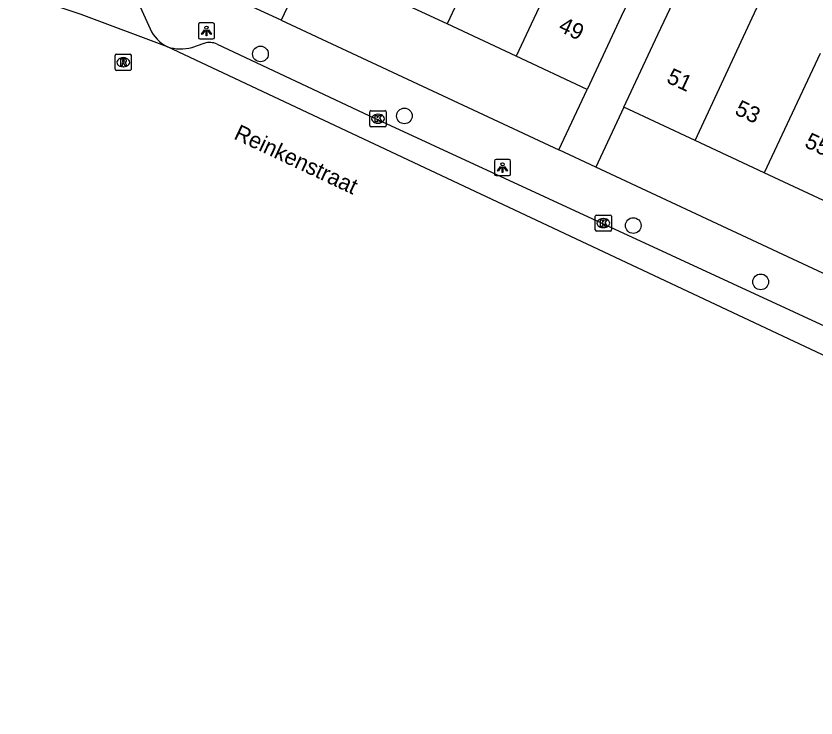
# Model space of a CAD drawing. Extents: x 159822 to 160765, y 380693 to 381634.
# Drawn here: x 159936.62 to 159986.38, y 381182.27 to 381225.96 of the extents above; entities that cross this region are included whole.
import ezdxf

# ---------------------------------------------------------------- set-up
doc = ezdxf.new("R2010")
doc.units = 0
for name, color, linetype in [('IMGEO_Boom', 7, 'Continuous'), ('IMGEO_Kolk', 7, 'Continuous'), ('IMGEO_Lichtpunt', 7, 'Continuous'), ('IMGEO_Openbare_ruimte_label', 7, 'Continuous'), ('IMGEO_Pand', 7, 'Continuous'), ('IMGEO_Pand_nummerreeks', 7, 'Continuous'), ('IMGEO_Rijbaan_lokaal_open', 7, 'Continuous'), ('IMGEO_Rioolput', 7, 'Continuous'), ('IMGEO_Voetpad_open', 7, 'Continuous')]:
    doc.layers.add(name, color=color, linetype=linetype)

msp = doc.modelspace()

# ---------------------------------------------------------------- linework, layer by layer
at = {"layer": 'IMGEO_Boom'}
for centre in [(159951.825, 381223.6), (159960.78, 381219.743), (159975.016, 381212.922), (159982.94, 381209.415)]:
    msp.add_circle(centre, 0.489, dxfattribs=at)
at = {"layer": 'IMGEO_Kolk'}
for p, q in [((159958.638, 381219.144), (159958.638, 381219.996)), ((159958.713, 381220.07), (159959.565, 381220.07)), ((159959.126, 381219.85), (159959.151, 381219.85)), ((159959.639, 381219.996), (159959.639, 381219.144)), ((159959.149, 381219.29), (159959.124, 381219.29)), ((159959.565, 381219.07), (159958.713, 381219.07)), ((159972.656, 381212.645), (159972.656, 381213.497)), ((159972.731, 381213.571), (159973.583, 381213.571)), ((159973.144, 381213.351), (159973.169, 381213.351)), ((159973.657, 381213.497), (159973.657, 381212.645)), ((159973.167, 381212.791), (159973.142, 381212.791)), ((159973.583, 381212.571), (159972.731, 381212.571))]:
    msp.add_line(p, q, dxfattribs=at)
for points in [[(159958.638, 381219.144), (159958.638, 381219.996)], [(159958.713, 381220.07), (159959.565, 381220.07)], [(159958.959, 381219.77), (159959.082, 381219.77), (159959.082, 381219.619), (159959.212, 381219.77), (159959.376, 381219.77), (159959.23, 381219.619), (159959.383, 381219.37), (159959.231, 381219.37), (159959.146, 381219.534), (159959.082, 381219.467), (159959.082, 381219.37), (159958.959, 381219.37), (159958.959, 381219.77)], [(159959.639, 381219.996), (159959.639, 381219.144)], [(159959.565, 381219.07), (159958.713, 381219.07)], [(159972.656, 381212.645), (159972.656, 381213.497)], [(159972.731, 381213.571), (159973.583, 381213.571)], [(159972.977, 381213.271), (159973.1, 381213.271), (159973.1, 381213.12), (159973.23, 381213.271), (159973.394, 381213.271), (159973.248, 381213.12), (159973.401, 381212.871), (159973.249, 381212.871), (159973.164, 381213.035), (159973.1, 381212.968), (159973.1, 381212.871), (159972.977, 381212.871), (159972.977, 381213.271)], [(159973.657, 381213.497), (159973.657, 381212.645)], [(159973.583, 381212.571), (159972.731, 381212.571)]]:
    msp.add_lwpolyline(points, dxfattribs=at)
for centre, start, end in [((159958.715, 381219.994), 91.552, 178.448), ((159958.715, 381219.994), 91.552, 178.448), ((159959.563, 381219.994), 1.552, 88.448), ((159959.563, 381219.994), 1.552, 88.448), ((159958.715, 381219.146), 181.552, 268.448), ((159958.715, 381219.146), 181.552, 268.448), ((159959.563, 381219.146), 271.552, 358.448), ((159959.563, 381219.146), 271.552, 358.448), ((159972.733, 381213.495), 91.552, 178.448), ((159972.733, 381213.495), 91.552, 178.448), ((159973.581, 381213.495), 1.552, 88.448), ((159973.581, 381213.495), 1.552, 88.448), ((159972.733, 381212.647), 181.552, 268.448), ((159972.733, 381212.647), 181.552, 268.448), ((159973.581, 381212.647), 271.552, 358.448), ((159973.581, 381212.647), 271.552, 358.448)]:
    msp.add_arc(centre, 0.0765, start, end, dxfattribs=at)
for centre, major_axis, ratio, start_param, end_param in [((159959.125, 381219.57), (-0.387, 0.002), 0.722429, 4.712389, 7.853982), ((159959.15, 381219.57), (-0.39, 0.002), 0.717154, 1.570796, 4.712389), ((159973.143, 381213.071), (-0.387, 0.002), 0.722429, 4.712389, 7.853982), ((159973.168, 381213.071), (-0.39, 0.002), 0.717154, 1.570796, 4.712389)]:
    msp.add_ellipse(centre, major_axis=major_axis, ratio=ratio, start_param=start_param, end_param=end_param, dxfattribs=at)
at = {"layer": 'IMGEO_Lichtpunt'}
for p, q in [((159947.968, 381225.438), (159947.968, 381224.631)), ((159947.968, 381225.438), (159947.968, 381224.631)), ((159948.87, 381225.533), (159948.062, 381225.533)), ((159948.87, 381225.533), (159948.062, 381225.533)), ((159948.964, 381224.631), (159948.964, 381225.438)), ((159948.964, 381224.631), (159948.964, 381225.438)), ((159948.062, 381224.537), (159948.87, 381224.537)), ((159948.062, 381224.537), (159948.87, 381224.537)), ((159966.388, 381216.935), (159966.388, 381216.128)), ((159966.388, 381216.935), (159966.388, 381216.128)), ((159967.29, 381217.03), (159966.482, 381217.03)), ((159967.29, 381217.03), (159966.482, 381217.03)), ((159967.384, 381216.128), (159967.384, 381216.935)), ((159967.384, 381216.128), (159967.384, 381216.935)), ((159966.482, 381216.034), (159967.29, 381216.034)), ((159966.482, 381216.034), (159967.29, 381216.034))]:
    msp.add_line(p, q, dxfattribs=at)
for points in [[(159948.342, 381225.102), (159948.381, 381225.074), (159948.193, 381224.812), (159948.155, 381224.839), (159948.342, 381225.102)], [(159948.444, 381225.054), (159948.491, 381225.054), (159948.491, 381224.732), (159948.444, 381224.732), (159948.444, 381225.054)], [(159948.554, 381225.074), (159948.592, 381225.101), (159948.779, 381224.839), (159948.74, 381224.811), (159948.554, 381225.074)], [(159966.762, 381216.599), (159966.801, 381216.571), (159966.613, 381216.309), (159966.575, 381216.336), (159966.762, 381216.599)], [(159966.864, 381216.551), (159966.911, 381216.551), (159966.911, 381216.229), (159966.864, 381216.229), (159966.864, 381216.551)], [(159966.974, 381216.571), (159967.012, 381216.598), (159967.199, 381216.336), (159967.16, 381216.308), (159966.974, 381216.571)]]:
    msp.add_lwpolyline(points, dxfattribs=at)
for centre in [(159948.467, 381225.236), (159966.887, 381216.733)]:
    msp.add_circle(centre, 0.0994, dxfattribs=at)
for centre, start, end in [((159948.062, 381225.438), 90, 180), ((159948.062, 381225.438), 90, 180), ((159948.87, 381225.438), 0, 90), ((159948.87, 381225.438), 0, 90), ((159948.062, 381224.631), 180, 270), ((159948.062, 381224.631), 180, 270), ((159948.87, 381224.631), 270, 0), ((159948.87, 381224.631), 270, 360), ((159966.482, 381216.935), 90, 180), ((159966.482, 381216.935), 90, 180), ((159967.29, 381216.935), 0, 90), ((159967.29, 381216.935), 0, 90), ((159966.482, 381216.128), 180, 270), ((159966.482, 381216.128), 180, 270), ((159967.29, 381216.128), 270, 0), ((159967.29, 381216.128), 270, 360)]:
    msp.add_arc(centre, 0.0946, start, end, dxfattribs=at)
at = {"layer": 'IMGEO_Pand'}
for points in [[(159974.43, 381220.283), (159976.547, 381224.813), (159977.886, 381227.679), (159981.069, 381234.492)], [(159966.904, 381232.871), (159963.446, 381225.467)], [(159972.12, 381232.852), (159967.733, 381223.464)], [(159949.541, 381227.371), (159950.861, 381230.196), (159954.442, 381228.523), (159953.122, 381225.698)], [(159978.864, 381218.211), (159983.246, 381227.654), (159983.913, 381229.023)], [(159953.122, 381225.698), (159949.541, 381227.371)], [(159963.446, 381225.467), (159959.159, 381227.47)], [(159974.836, 381227.13), (159974.274, 381225.927), (159972.157, 381221.397)], [(159967.733, 381223.464), (159963.446, 381225.467)], [(159986.645, 381223.63), (159983.165, 381216.201)], [(159972.157, 381221.397), (159967.733, 381223.464)], [(159978.864, 381218.211), (159974.43, 381220.283)], [(159983.165, 381216.201), (159978.864, 381218.211)], [(159987.463, 381214.192), (159983.165, 381216.201)]]:
    msp.add_lwpolyline(points, dxfattribs=at)
at = {"layer": 'IMGEO_Rijbaan_lokaal_open'}
for points in [[(159946.039, 381224.044), (159940.67, 381226.048), (159936.62, 381227.432)], [(160034.817, 381182.274), (160028.867, 381185.073), (160027.136, 381185.888), (159946.039, 381224.044)]]:
    msp.add_lwpolyline(points, dxfattribs=at)
at = {"layer": 'IMGEO_Rioolput'}
for p, q in [((159942.793, 381222.654), (159942.793, 381223.506)), ((159942.868, 381223.58), (159943.72, 381223.58)), ((159943.281, 381223.36), (159943.306, 381223.36)), ((159943.794, 381223.506), (159943.794, 381222.654)), ((159943.304, 381222.8), (159943.279, 381222.8)), ((159943.72, 381222.58), (159942.868, 381222.58))]:
    msp.add_line(p, q, dxfattribs=at)
for points in [[(159942.793, 381222.654), (159942.793, 381223.506)], [(159942.868, 381223.58), (159943.72, 381223.58)], [(159943.382, 381223.278), (159943.13, 381223.28), (159943.13, 381222.88)], [(159943.308, 381223.199), (159943.254, 381223.199), (159943.254, 381223.118)], [(159943.794, 381223.506), (159943.794, 381222.654)], [(159943.13, 381222.88), (159943.254, 381222.88), (159943.254, 381223.042), (159943.265, 381223.042)], [(159943.254, 381223.118), (159943.306, 381223.118)], [(159943.312, 381223.013), (159943.383, 381222.88), (159943.523, 381222.88), (159943.458, 381223.006)], [(159943.72, 381222.58), (159942.868, 381222.58)]]:
    msp.add_lwpolyline(points, dxfattribs=at)
for centre, radius, start, end in [((159942.87, 381223.504), 0.0765, 91.552, 178.448), ((159942.87, 381223.504), 0.0765, 91.552, 178.448), ((159943.314, 381223.103), 0.0964, 77.0061, 93.1865), ((159943.328, 381223.16), 0.0378, 276.6634, 79.6772), ((159943.381, 381223.168), 0.109, 350.3612, 89.416), ((159943.379, 381223.168), 0.112, 277.5842, 350.9817), ((159943.718, 381223.504), 0.0765, 1.552, 88.448), ((159943.718, 381223.504), 0.0765, 1.552, 88.448), ((159942.87, 381222.656), 0.0765, 181.552, 268.448), ((159942.87, 381222.656), 0.0765, 181.552, 268.448), ((159943.264, 381222.989), 0.0533, 26.0293, 88.6989), ((159943.29, 381223.307), 0.19, 274.7715, 282.9687), ((159943.363, 381222.953), 0.108, 29.5134, 73.7905), ((159943.718, 381222.656), 0.0765, 271.552, 358.448), ((159943.718, 381222.656), 0.0765, 271.552, 358.448)]:
    msp.add_arc(centre, radius, start, end, dxfattribs=at)
for centre, major_axis, ratio, start_param, end_param in [((159943.28, 381223.08), (-0.387, 0.002), 0.722429, 4.712389, 7.853982), ((159943.305, 381223.08), (-0.39, 0.002), 0.717154, 1.570796, 4.712389)]:
    msp.add_ellipse(centre, major_axis=major_axis, ratio=ratio, start_param=start_param, end_param=end_param, dxfattribs=at)
at = {"layer": 'IMGEO_Voetpad_open'}
for points in [[(159944.341, 381226.522), (159944.957, 381225.163)], [(159953.122, 381225.698), (159970.395, 381217.626)], [(159947.568, 381224.005), (159948.33, 381224.261)], [(159949.126, 381224.219), (159958.569, 381219.768), (160000, 381200.627), (160029.441, 381186.629), (160031.446, 381185.682), (160033.004, 381184.977), (160033.209, 381184.876)], [(159970.395, 381217.626), (159972.157, 381221.397)], [(159974.43, 381220.283), (159972.688, 381216.555)], [(159972.688, 381216.555), (159970.395, 381217.626)], [(159998.756, 381204.372), (159972.688, 381216.555)]]:
    msp.add_lwpolyline(points, dxfattribs=at)
for centre, radius, start, end in [((159947.148, 381226.199), 2.424, 205.3074, 242.7664), ((159948.671, 381223.16), 1.152, 66.7465, 107.2128), ((159946.87, 381226.614), 2.701, 252.091, 284.9867)]:
    msp.add_arc(centre, radius, start, end, dxfattribs=at)

# ---------------------------------------------------------------- texts
at = {"layer": 'IMGEO_Openbare_ruimte_label'}
msp.add_text('Reinkenstraat', height=1, rotation=334.8446, dxfattribs=at).set_placement((159950.108, 381218.343))
at = {"layer": 'IMGEO_Pand_nummerreeks'}
for s, rotation, p in [('49', 334.956, (159970.297, 381225.048)), ('51', 334.9503, (159977.022, 381221.853)), ('53', 334.9506, (159981.266, 381219.87)), ('55', 334.9506, (159985.611, 381217.84))]:
    msp.add_text(s, height=1, rotation=rotation, dxfattribs=at).set_placement(p)

doc.saveas('drawing.dxf')
